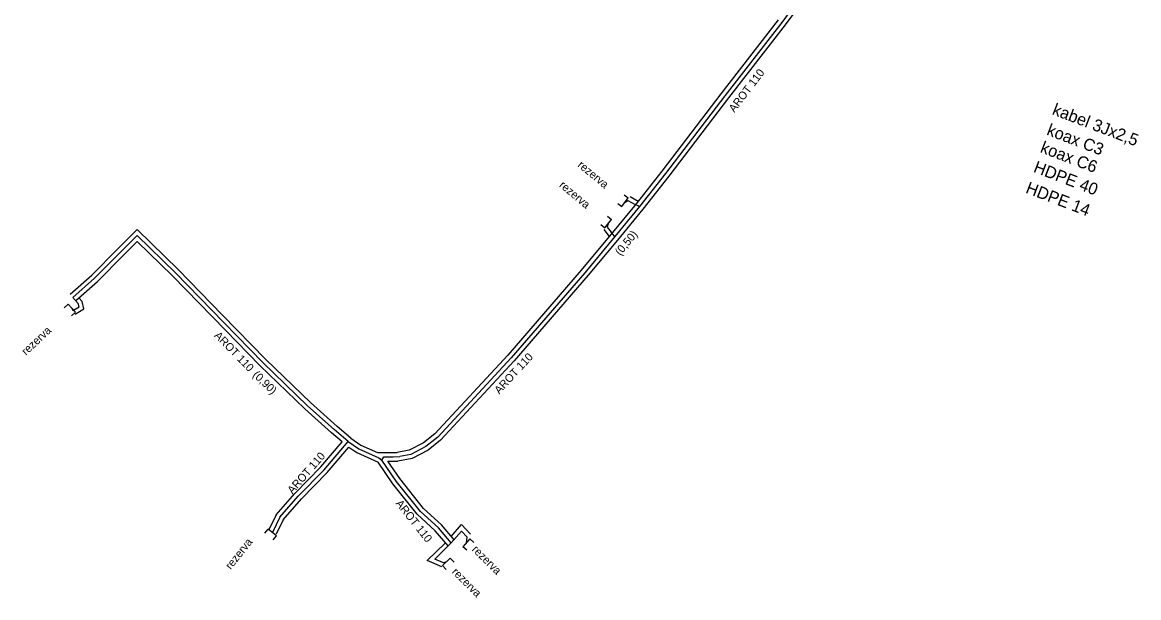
# Model space of a CAD drawing. Extents: x -651943 to -618711, y -1138561 to -1100552.
# Drawn here: x -648369.1 to -648264.6, y -1112264.1 to -1112210.1 of the extents above; entities that cross this region are included whole.
import ezdxf

# ---------------------------------------------------------------- set-up
doc = ezdxf.new("R2010")
doc.units = 0
for name, color, linetype in [('KT optika', 7, 'Continuous'), ('KT trasa', 7, 'Continuous'), ('KT zařízení', 7, 'Continuous')]:
    doc.layers.add(name, color=color, linetype=linetype)

# ---------------------------------------------------------------- blocks, each defined once
blk = doc.blocks.new('TVREZ')
at = {"layer": 'KT zařízení'}
for p, q in [((-0.05, 0.05), (0, 0.05)), ((0, -0.05), (0, 0.05)), ((-0.05, -0.05), (0, -0.05))]:
    blk.add_line(p, q, dxfattribs=at)

msp = doc.modelspace()

# ---------------------------------------------------------------- linework, layer by layer
at = {"layer": 'KT optika'}
for p, q in [((-648294.2, -1112204.97), (-648298, -1112210.15)), ((-648298, -1112210.15), (-648303.34, -1112217.03)), ((-648303.34, -1112217.03), (-648308.9, -1112224.32)), ((-648308.9, -1112224.32), (-648311.33, -1112227.41)), ((-648311.33, -1112227.41), (-648313.63, -1112230.21)), ((-648312.67, -1112227.01), (-648312.41, -1112226.83)), ((-648312.41, -1112226.83), (-648311.72, -1112227.22)), ((-648311.33, -1112227.41), (-648311.72, -1112227.22)), ((-648314.25, -1112229.03), (-648314.36, -1112229.33)), ((-648314.36, -1112229.33), (-648313.99, -1112229.81)), ((-648358.39, -1112230.13), (-648359.94, -1112231.7)), ((-648354.8, -1112233.62), (-648358.39, -1112230.13)), ((-648313.63, -1112230.21), (-648316.45, -1112233.62)), ((-648313.63, -1112230.21), (-648313.99, -1112229.81)), ((-648359.94, -1112231.7), (-648362.37, -1112234.13)), ((-648350.27, -1112238.29), (-648354.8, -1112233.62)), ((-648316.45, -1112233.62), (-648323.36, -1112241.6)), ((-648364.41, -1112235.93), (-648362.37, -1112234.13)), ((-648346.61, -1112242.04), (-648350.27, -1112238.29)), ((-648342.42, -1112246.08), (-648346.61, -1112242.04)), ((-648323.36, -1112241.6), (-648330.23, -1112249.02)), ((-648339.93, -1112248.32), (-648342.42, -1112246.08)), ((-648338.63, -1112249.43), (-648339.93, -1112248.32)), ((-648340.87, -1112252.08), (-648338.63, -1112249.43)), ((-648338.63, -1112249.43), (-648337.63, -1112250.13)), ((-648330.23, -1112249.02), (-648331.34, -1112249.9)), ((-648337.63, -1112250.13), (-648335.73, -1112250.97)), ((-648332.75, -1112250.64), (-648333.77, -1112250.84)), ((-648331.34, -1112249.9), (-648332.75, -1112250.64)), ((-648335.73, -1112250.97), (-648335.45, -1112251.2)), ((-648335.45, -1112251.2), (-648335.27, -1112250.87)), ((-648334.11, -1112253.15), (-648335.45, -1112251.2)), ((-648335.27, -1112250.87), (-648334.4, -1112250.88)), ((-648334.4, -1112250.88), (-648333.77, -1112250.84)), ((-648343.3, -1112254.56), (-648340.87, -1112252.08)), ((-648331.85, -1112255.99), (-648334.11, -1112253.15)), ((-648345.03, -1112256.54), (-648343.3, -1112254.56)), ((-648345.03, -1112256.54), (-648345.72, -1112257.96)), ((-648330.17, -1112257.54), (-648331.85, -1112255.99)), ((-648328.96, -1112258.95), (-648330.17, -1112257.54)), ((-648328.96, -1112258.95), (-648327.99, -1112257.83)), ((-648327.46, -1112258.4), (-648327.99, -1112257.83)), ((-648328.96, -1112258.95), (-648330.51, -1112260.46)), ((-648327.54, -1112258.93), (-648327.46, -1112258.4)), ((-648329.7, -1112260.8), (-648330.51, -1112260.46)), ((-648329.41, -1112260.72), (-648329.7, -1112260.8))]:
    msp.add_line(p, q, dxfattribs=at)
at = {"layer": 'KT trasa'}
for p, q in [((-648294.2, -1112204.97), (-648298, -1112210.15)), ((-648298, -1112210.15), (-648303.34, -1112217.03)), ((-648303.34, -1112217.03), (-648308.9, -1112224.32)), ((-648308.9, -1112224.32), (-648311.33, -1112227.41)), ((-648311.33, -1112227.41), (-648313.63, -1112230.21)), ((-648312.67, -1112227.01), (-648312.41, -1112226.83)), ((-648312.41, -1112226.83), (-648311.72, -1112227.22)), ((-648311.33, -1112227.41), (-648311.72, -1112227.22)), ((-648314.25, -1112229.03), (-648314.36, -1112229.33)), ((-648314.36, -1112229.33), (-648313.99, -1112229.81)), ((-648358.39, -1112230.13), (-648359.94, -1112231.7)), ((-648354.8, -1112233.62), (-648358.39, -1112230.13)), ((-648313.63, -1112230.21), (-648316.45, -1112233.62)), ((-648313.63, -1112230.21), (-648313.99, -1112229.81)), ((-648359.94, -1112231.7), (-648362.37, -1112234.13)), ((-648350.27, -1112238.29), (-648354.8, -1112233.62)), ((-648316.45, -1112233.62), (-648323.36, -1112241.6)), ((-648364.41, -1112235.93), (-648362.37, -1112234.13)), ((-648346.61, -1112242.04), (-648350.27, -1112238.29)), ((-648342.42, -1112246.08), (-648346.61, -1112242.04)), ((-648323.36, -1112241.6), (-648330.23, -1112249.02)), ((-648339.93, -1112248.32), (-648342.42, -1112246.08)), ((-648338.63, -1112249.43), (-648339.93, -1112248.32)), ((-648340.87, -1112252.08), (-648338.63, -1112249.43)), ((-648338.63, -1112249.43), (-648337.63, -1112250.13)), ((-648330.23, -1112249.02), (-648331.34, -1112249.9)), ((-648337.63, -1112250.13), (-648335.73, -1112250.97)), ((-648332.75, -1112250.64), (-648333.77, -1112250.84)), ((-648331.34, -1112249.9), (-648332.75, -1112250.64)), ((-648335.73, -1112250.97), (-648335.45, -1112251.2)), ((-648335.45, -1112251.2), (-648335.27, -1112250.87)), ((-648334.11, -1112253.15), (-648335.45, -1112251.2)), ((-648335.27, -1112250.87), (-648334.4, -1112250.88)), ((-648334.4, -1112250.88), (-648333.77, -1112250.84)), ((-648343.3, -1112254.56), (-648340.87, -1112252.08)), ((-648331.85, -1112255.99), (-648334.11, -1112253.15)), ((-648345.03, -1112256.54), (-648343.3, -1112254.56)), ((-648345.03, -1112256.54), (-648345.72, -1112257.96)), ((-648330.17, -1112257.54), (-648331.85, -1112255.99)), ((-648328.96, -1112258.95), (-648330.17, -1112257.54)), ((-648328.96, -1112258.95), (-648327.99, -1112257.83)), ((-648327.46, -1112258.4), (-648327.99, -1112257.83)), ((-648328.96, -1112258.95), (-648330.51, -1112260.46)), ((-648327.54, -1112258.93), (-648327.46, -1112258.4)), ((-648329.7, -1112260.8), (-648330.51, -1112260.46)), ((-648329.41, -1112260.72), (-648329.7, -1112260.8))]:
    msp.add_line(p, q, dxfattribs=at)
at = {"layer": 'KT zařízení'}
for p, q in [((-648293.87, -1112205.19), (-648297.68, -1112210.39)), ((-648298.32, -1112209.91), (-648303.7, -1112216.84)), ((-648297.68, -1112210.39), (-648302.98, -1112217.23)), ((-648303.7, -1112216.84), (-648309.22, -1112224.08)), ((-648302.98, -1112217.23), (-648308.58, -1112224.56)), ((-648309.22, -1112224.08), (-648311.65, -1112227.16)), ((-648308.58, -1112224.56), (-648311.02, -1112227.65)), ((-648312.21, -1112226.48), (-648311.45, -1112226.91)), ((-648311.65, -1112227.16), (-648313.86, -1112229.86)), ((-648311.02, -1112227.65), (-648313.4, -1112230.55)), ((-648358.4, -1112229.57), (-648360.22, -1112231.42)), ((-648354.52, -1112233.34), (-648358.4, -1112229.57)), ((-648314.68, -1112229.57), (-648314.17, -1112230.23)), ((-648358.38, -1112230.7), (-648359.65, -1112231.98)), ((-648355.08, -1112233.91), (-648358.38, -1112230.7)), ((-648313.86, -1112229.86), (-648316.78, -1112233.38)), ((-648313.4, -1112230.55), (-648316.13, -1112233.85)), ((-648360.22, -1112231.42), (-648362.64, -1112233.84)), ((-648359.65, -1112231.98), (-648362.1, -1112234.43)), ((-648364.67, -1112235.63), (-648362.64, -1112233.84)), ((-648350.12, -1112239.01), (-648355.08, -1112233.91)), ((-648350.41, -1112237.56), (-648354.52, -1112233.34)), ((-648316.78, -1112233.38), (-648323.66, -1112241.33)), ((-648316.13, -1112233.85), (-648323.06, -1112241.86)), ((-648364.14, -1112236.23), (-648362.1, -1112234.43)), ((-648363.91, -1112236.51), (-648364.41, -1112235.93)), ((-648363.54, -1112236.32), (-648363.85, -1112235.97)), ((-648364.51, -1112236.94), (-648364.41, -1112237.15)), ((-648364.41, -1112237.15), (-648363.83, -1112236.8)), ((-648364.2, -1112237.49), (-648363.37, -1112236.99)), ((-648363.83, -1112236.8), (-648363.91, -1112236.51)), ((-648363.37, -1112236.99), (-648363.54, -1112236.32)), ((-648346.33, -1112241.75), (-648350.41, -1112237.56)), ((-648346.9, -1112242.32), (-648350.12, -1112239.01)), ((-648342.69, -1112246.37), (-648346.9, -1112242.32)), ((-648342.14, -1112245.79), (-648346.33, -1112241.75)), ((-648323.66, -1112241.33), (-648330.5, -1112248.72)), ((-648323.06, -1112241.86), (-648329.96, -1112249.31)), ((-648340.19, -1112248.62), (-648342.69, -1112246.37)), ((-648339.66, -1112248.02), (-648342.14, -1112245.79)), ((-648338.38, -1112249.11), (-648339.66, -1112248.02)), ((-648341.17, -1112251.82), (-648339.19, -1112249.48)), ((-648339.19, -1112249.48), (-648340.19, -1112248.62)), ((-648338.38, -1112249.11), (-648337.43, -1112249.78)), ((-648331.56, -1112249.56), (-648332.89, -1112250.26)), ((-648330.5, -1112248.72), (-648331.56, -1112249.56)), ((-648329.96, -1112249.31), (-648331.12, -1112250.24)), ((-648340.57, -1112252.34), (-648338.56, -1112249.97)), ((-648338.56, -1112249.97), (-648337.82, -1112250.48)), ((-648337.82, -1112250.48), (-648335.82, -1112251.36)), ((-648337.43, -1112249.78), (-648335.88, -1112250.46)), ((-648335.88, -1112250.46), (-648334.03, -1112250.48)), ((-648332.89, -1112250.26), (-648334.03, -1112250.48)), ((-648331.12, -1112250.24), (-648332.62, -1112251.02)), ((-648334.43, -1112253.39), (-648335.82, -1112251.36)), ((-648334.91, -1112251.27), (-648333.95, -1112251.28)), ((-648333.79, -1112252.91), (-648334.91, -1112251.27)), ((-648332.62, -1112251.02), (-648333.95, -1112251.28)), ((-648343.6, -1112254.3), (-648341.17, -1112251.82)), ((-648342.99, -1112254.82), (-648340.57, -1112252.34)), ((-648332.14, -1112256.26), (-648334.43, -1112253.39)), ((-648331.56, -1112255.72), (-648333.79, -1112252.91)), ((-648345.36, -1112256.31), (-648343.6, -1112254.3)), ((-648344.7, -1112256.77), (-648342.99, -1112254.82)), ((-648329.88, -1112257.26), (-648331.56, -1112255.72)), ((-648345.36, -1112256.31), (-648346.08, -1112257.79)), ((-648344.7, -1112256.77), (-648345.36, -1112258.13)), ((-648330.46, -1112257.82), (-648332.14, -1112256.26)), ((-648329.26, -1112259.21), (-648330.46, -1112257.82)), ((-648328.66, -1112258.69), (-648329.88, -1112257.26)), ((-648328.96, -1112258.34), (-648328, -1112257.23)), ((-648327.17, -1112258.13), (-648328, -1112257.23)), ((-648329.51, -1112258.93), (-648331.22, -1112260.59)), ((-648329.85, -1112261.17), (-648331.22, -1112260.59))]:
    msp.add_line(p, q, dxfattribs=at)

# ---------------------------------------------------------------- block references
for p, xscale, yscale, rotation in [((-648312.67, -1112227.01), 9.999992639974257, 9.99999263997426, -36.447274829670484), ((-648314.25, -1112229.03), 10.000001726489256, 10.000001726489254, -38.88223200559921), ((-648364.51, -1112236.94), 9.999994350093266, 9.999994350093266, 42.60917863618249), ((-648345.72, -1112257.96), 9.99998502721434, 9.99998502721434, 51.43948654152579), ((-648327.54, -1112258.93), 9.999998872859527, 9.999998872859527, 138.0475321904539), ((-648329.41, -1112260.72), 10.000017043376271, 10.000017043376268, 133.76060169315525)]:
    msp.add_blockref('TVREZ', p, dxfattribs=dict(at, xscale=xscale, yscale=yscale, rotation=rotation))

# ---------------------------------------------------------------- texts
for s, height, rotation, p in [('AROT 110', 0.75, 52.6593, (-648302.44, -1112218.64)), ('kabel 3Jx2,5', 1.125, 339.0127, (-648272.74, -1112218.75)), ('koax C3', 1.125, 339.0127, (-648273.26, -1112220.66)), ('koax C6', 1.125, 339.0127, (-648273.86, -1112222.3)), ('rezerva', 0.75, 320.1944, (-648317.18, -1112223.62)), ('HDPE 40', 1.125, 339.0127, (-648274.5, -1112224.15)), ('rezerva', 0.75, 320.1944, (-648318.91, -1112225.51)), ('HDPE 14', 1.125, 339.0127, (-648275.23, -1112226.1)), ('(0,50)', 0.75, 50.387, (-648313.12, -1112232.06)), ('rezerva', 0.75, 43.2643, (-648368.8, -1112241.4)), ('AROT 110', 0.75, 314.2491, (-648351.22, -1112239.56)), ('AROT 110', 0.75, 47.1884, (-648324.46, -1112245.04)), ('(0,90)', 0.75, 316.0859, (-648347.62, -1112243.26)), ('AROT 110', 0.75, 48.8551, (-648343.83, -1112254.41)), ('AROT 110', 0.75, 308.5088, (-648334.22, -1112255.26)), ('rezerva', 0.75, 51.4117, (-648349.62, -1112261.49)), ('rezerva', 0.75, 315, (-648327.08, -1112259.61)), ('rezerva', 0.75, 315, (-648328.95, -1112261.72))]:
    msp.add_text(s, height=height, rotation=rotation, dxfattribs=at).set_placement(p)

doc.saveas('drawing.dxf')
